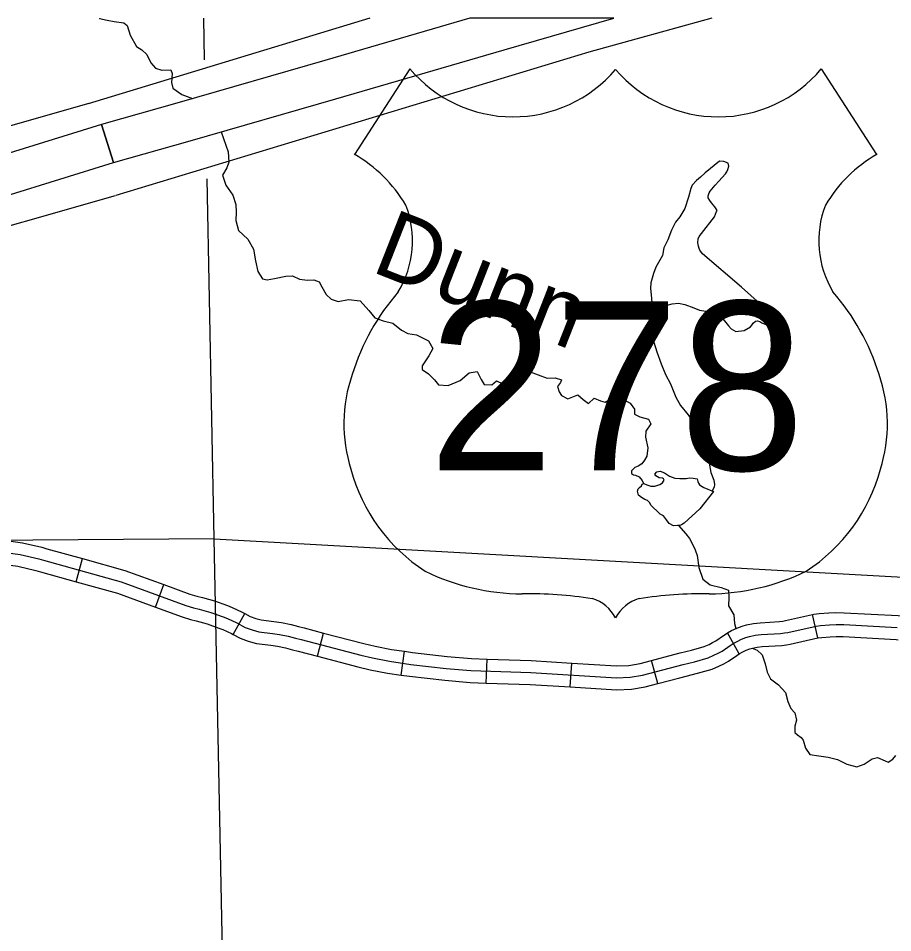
# Model space of a CAD drawing. Extents: x -492261 to -432772, y 1441225 to 1452922.
# Drawn here: x -457876.9 to -457720.6, y 1451628.5 to 1451792 of the extents above; entities that cross this region are included whole.
import ezdxf

# ---------------------------------------------------------------- set-up
doc = ezdxf.new("R2010")
doc.units = 0
doc.layers.add('Default', color=7, linetype='Continuous')

msp = doc.modelspace()

# ---------------------------------------------------------------- linework, layer by layer
at = {"layer": 'Default'}
for p, q in [((-457796.14, 1451791.96), (-457822.09, 1451784.44)), ((-457770.43, 1451791.96), (-457796.14, 1451791.96)), ((-457790.01, 1451786.3), (-457770.43, 1451791.96)), ((-457820.11, 1451777.58), (-457790.01, 1451786.3)), ((-457822.09, 1451784.44), (-457848.1, 1451776.93)), ((-457806.86, 1451782.91), (-457816.75, 1451767.62)), ((-457733.32, 1451782.91), (-457723.43, 1451767.62)), ((-457848.1, 1451776.93), (-457862.01, 1451773)), ((-457846.13, 1451770.07), (-457820.11, 1451777.58)), ((-457859.89, 1451766.18), (-457862.01, 1451773)), ((-457862.01, 1451773), (-457859.89, 1451766.18)), ((-457859.89, 1451766.18), (-457846.13, 1451770.07)), ((-457866.54, 1451691.24), (-457865.39, 1451695.37)), ((-457852.34, 1451686.69), (-457850.87, 1451690.72)), ((-457838.44, 1451681.81), (-457836.37, 1451685.57)), ((-457733.94, 1451681.2), (-457734.87, 1451685.38)), ((-457823.4, 1451677.93), (-457822.31, 1451682.07)), ((-457748, 1451678.34), (-457750.09, 1451682.08)), ((-457808.46, 1451674.57), (-457807.84, 1451678.81)), ((-457793.21, 1451673.13), (-457793.07, 1451677.42)), ((-457762.56, 1451673.05), (-457763.66, 1451677.19)), ((-457778.21, 1451672.43), (-457777.94, 1451676.7))]:
    msp.add_line(p, q, dxfattribs=at)
for points in [[(-457859.56, 1451760.24), (-457924.81, 1451741.62), (-457974.79, 1451726.53), (-458009.12, 1451717.04), (-458030.62, 1451710.67), (-458036.31, 1451709.14), (-458038.99, 1451708.6), (-458041.92, 1451708.27), (-458044.65, 1451708.18), (-458046.68, 1451708.21), (-458049.89, 1451708.64), (-458051.23, 1451708.8), (-458053.39, 1451709.01), (-458057.99, 1451710.52), (-458096.81, 1451737.16), (-458173.05, 1451791.96)], [(-457864.26, 1451776.73), (-457929.64, 1451758.07), (-457979.55, 1451743), (-458013.84, 1451733.53), (-458035.29, 1451727.17), (-458040.23, 1451725.83), (-458041.63, 1451725.55), (-458043.14, 1451725.39), (-458044.84, 1451725.33), (-458045.44, 1451725.34), (-458047.73, 1451725.64), (-458049.37, 1451725.84), (-458049.84, 1451725.89), (-458050.31, 1451726.04), (-458086.96, 1451751.19), (-458143.68, 1451791.96)], [(-457814.01, 1451791.96), (-457864.4, 1451776.69)], [(-457862.38, 1451791.96), (-457862.34, 1451791.93), (-457861.02, 1451791.6), (-457859.75, 1451791.41), (-457858, 1451791.12), (-457857.39, 1451790.65), (-457856.88, 1451788.95), (-457855.73, 1451786.92), (-457854.82, 1451786.29), (-457853.91, 1451785.49), (-457853.18, 1451784.02), (-457852.38, 1451783.02), (-457851.23, 1451782.68), (-457849.6, 1451782.73), (-457849.35, 1451782.08), (-457849.5, 1451780.5), (-457849.27, 1451779.45), (-457847.64, 1451778.32), (-457845.74, 1451777.61)], [(-457752.89, 1451791.96), (-457774.86, 1451785.91), (-457859.42, 1451760.28)], [(-457843.57, 1451784.54), (-457843.71, 1451791.96)], [(-457862.01, 1451773), (-457881.07, 1451767.08)], [(-457840.63, 1451771.65), (-457839.38, 1451768.1), (-457839.26, 1451766.21), (-457839.6, 1451765.23), (-457840.36, 1451763.94), (-457839.76, 1451762.13), (-457838.51, 1451760.36), (-457837.97, 1451758.69), (-457837.96, 1451757.32), (-457837.97, 1451755.83), (-457837.51, 1451754.01), (-457835.87, 1451752.49), (-457834.81, 1451750.71), (-457834.46, 1451748.63), (-457834.06, 1451746.67), (-457833.25, 1451745.41), (-457832.38, 1451745.18), (-457831.05, 1451745.45), (-457829.06, 1451745.85), (-457827.84, 1451745.92), (-457826.62, 1451745.33), (-457825.18, 1451745.17), (-457824.07, 1451745.23), (-457823.09, 1451744.83), (-457822.61, 1451743.96), (-457821.82, 1451742.58), (-457820.97, 1451741.78), (-457819.7, 1451741.36), (-457817.85, 1451741.67), (-457815.76, 1451741.48), (-457814.19, 1451739.75), (-457813.12, 1451738.44), (-457811.68, 1451737.88), (-457809.95, 1451737.48), (-457808.37, 1451736.21), (-457807.26, 1451735.59), (-457805.72, 1451735.38), (-457803.54, 1451734.3), (-457802.78, 1451732.92), (-457803.46, 1451731.64), (-457804.69, 1451729.85), (-457804.67, 1451729.17), (-457803.56, 1451728.43), (-457802.47, 1451727.32), (-457801.75, 1451726.45), (-457800.01, 1451726.3), (-457797.86, 1451727.23), (-457796.28, 1451728.6), (-457794.83, 1451728.84), (-457794.16, 1451727.4), (-457793.59, 1451726.5), (-457792.21, 1451726.46), (-457791.38, 1451727.14), (-457790.25, 1451726.64), (-457788.99, 1451726.7), (-457787.27, 1451728.25), (-457785.37, 1451728.76), (-457783.96, 1451728.23), (-457782.31, 1451727.63), (-457780.88, 1451727.7), (-457779.79, 1451727.33), (-457779.97, 1451726.87), (-457780.49, 1451726.16), (-457780.18, 1451725.2), (-457779.79, 1451724.55), (-457778.65, 1451723.96), (-457776.85, 1451724.67), (-457775.91, 1451723.81)], [(-457879.03, 1451760.23), (-457859.89, 1451766.18)], [(-457749.83, 1451765.5), (-457750, 1451766.08), (-457750.72, 1451766.37), (-457751.52, 1451766.43), (-457754.06, 1451764.35), (-457754.92, 1451763.55), (-457755.62, 1451762.96), (-457756.39, 1451762.13), (-457756.66, 1451761.55), (-457757.09, 1451759.96), (-457757.74, 1451757.94), (-457758.64, 1451756.45), (-457759.41, 1451755.51), (-457760.11, 1451754.08), (-457760.74, 1451752.35), (-457761.5, 1451750.92), (-457761.71, 1451749.57), (-457762.93, 1451747.47), (-457763.3, 1451746.34), (-457763.79, 1451744.69), (-457763.84, 1451743.66), (-457763.72, 1451742.52), (-457763.34, 1451737.69), (-457762.6, 1451739.43), (-457762.02, 1451740.17), (-457761.6, 1451740.44), (-457760.86, 1451740.66), (-457760.01, 1451740.89), (-457758.88, 1451741.01), (-457757.73, 1451740.81), (-457756.14, 1451740.2), (-457755.12, 1451739.78), (-457753.95, 1451739.58), (-457752.54, 1451739.26), (-457751.32, 1451738.72), (-457750.61, 1451737.88), (-457749.92, 1451736.96), (-457749.42, 1451736.43), (-457748.61, 1451736), (-457747.1, 1451736.13), (-457745.98, 1451736.8), (-457745.73, 1451737.12), (-457745.48, 1451737.44), (-457745.09, 1451737.8), (-457744.73, 1451737.89), (-457744.29, 1451737.76), (-457743.94, 1451737.55), (-457743.51, 1451737.33), (-457743.22, 1451737.22), (-457742.6, 1451737.39), (-457742.35, 1451737.65), (-457742.19, 1451738.2), (-457742.21, 1451738.66), (-457742.33, 1451739), (-457742.6, 1451739.45), (-457747.57, 1451743.88), (-457754.58, 1451749.85), (-457755.06, 1451750.52), (-457755.18, 1451750.8), (-457755.28, 1451751.23), (-457755.41, 1451751.85), (-457755.32, 1451752.54), (-457755.13, 1451752.98), (-457754.72, 1451753.51), (-457752.41, 1451756.44), (-457752.04, 1451757.4), (-457751.96, 1451757.6), (-457752.12, 1451757.91), (-457752.33, 1451758.28), (-457752.65, 1451758.64), (-457752.98, 1451758.97), (-457753.25, 1451759.39), (-457753.52, 1451759.87), (-457753.56, 1451760.21), (-457753.38, 1451760.76), (-457753.18, 1451761.03), (-457752.61, 1451761.76), (-457752.28, 1451762.14), (-457751.64, 1451762.82), (-457750.48, 1451764.15), (-457750.21, 1451764.53), (-457750.02, 1451764.93), (-457749.83, 1451765.5)], [(-457838.76, 1451545.78), (-457841.86, 1451698.92), (-457843.14, 1451763.28)], [(-457763.34, 1451737.69), (-457763.5, 1451737.23), (-457763.58, 1451736.17), (-457763.59, 1451735.42), (-457763.29, 1451734.06), (-457762.75, 1451732.33), (-457761.97, 1451730.2), (-457761.17, 1451728.28), (-457760.28, 1451726.59), (-457759.33, 1451724.21), (-457758.51, 1451722.72), (-457757.11, 1451721.07), (-457755.7, 1451718.91), (-457755.15, 1451717.5), (-457754.19, 1451715.32), (-457753.46, 1451713.8), (-457753.36, 1451712.46), (-457753.08, 1451710.75), (-457752.52, 1451709.39), (-457752.39, 1451708.62), (-457752.46, 1451708.13), (-457752.83, 1451707.47)], [(-457775.91, 1451723.81), (-457774.94, 1451723.1), (-457773.95, 1451724.08), (-457772.79, 1451723.57), (-457771.98, 1451723.36), (-457770.86, 1451723.97), (-457769.52, 1451724.07), (-457768.56, 1451723.73), (-457767.49, 1451723.16), (-457766.74, 1451722.06), (-457766.74, 1451721.21), (-457765.79, 1451720.69), (-457764.23, 1451720.28), (-457763.8, 1451719.44), (-457764.71, 1451718.15), (-457764.76, 1451717.09), (-457764.33, 1451715.15), (-457764.54, 1451713.69), (-457764.92, 1451712.96), (-457765.41, 1451712.31), (-457766.06, 1451711.92), (-457766.68, 1451711.64), (-457766.95, 1451711.38), (-457767.23, 1451711.05), (-457767.27, 1451710.59), (-457766.92, 1451710.35), (-457766.55, 1451710.3), (-457765.88, 1451710.01), (-457765.32, 1451709.34), (-457765.14, 1451708.8)], [(-457752.6, 1451707.37), (-457755.05, 1451704.27), (-457757.86, 1451701.72), (-457758.3, 1451701.39), (-457758.59, 1451701.3), (-457759.01, 1451701.28), (-457759.73, 1451701.26), (-457760.54, 1451701.64), (-457761.02, 1451702.28), (-457761.55, 1451703.04), (-457762.13, 1451703.31), (-457762.75, 1451703.89), (-457763.34, 1451704.47), (-457763.72, 1451704.86), (-457764.05, 1451705.42), (-457764.41, 1451705.76), (-457764.87, 1451705.97), (-457765.48, 1451706.3), (-457766.01, 1451706.71), (-457766.17, 1451707.42), (-457766.04, 1451707.83), (-457765.85, 1451708.06), (-457765.49, 1451708.39), (-457765.33, 1451708.71), (-457765.07, 1451708.83), (-457764.49, 1451708.56), (-457763.8, 1451708.32), (-457763.09, 1451708.32), (-457762.18, 1451708.63), (-457761.71, 1451708.93), (-457761.52, 1451709.2), (-457761.44, 1451709.37), (-457761.53, 1451709.63), (-457761.7, 1451709.76), (-457762.28, 1451709.83), (-457762.89, 1451710.16), (-457763.07, 1451710.47), (-457762.74, 1451710.88), (-457762.11, 1451710.98), (-457761.33, 1451710.72), (-457760.46, 1451710.09), (-457759.5, 1451709.75), (-457758.59, 1451709.69), (-457757.48, 1451709.72), (-457756.88, 1451709.8), (-457756.22, 1451709.76), (-457755.53, 1451709.61), (-457755.37, 1451709.16), (-457755.25, 1451708.85), (-457755.07, 1451708.59), (-457754.63, 1451708.29), (-457754.31, 1451708.1), (-457752.6, 1451707.37)], [(-457758.83, 1451701.29), (-457757.54, 1451699.81), (-457756.89, 1451698.97), (-457756.25, 1451697.7), (-457755.85, 1451696.94), (-457755.51, 1451695.95), (-457755.24, 1451693.78), (-457754.52, 1451691.69), (-457753.2, 1451690.7), (-457751.21, 1451690.21), (-457749.91, 1451689.74), (-457749.85, 1451688.45), (-457749.89, 1451686.96), (-457748.98, 1451685.3), (-457748.82, 1451683.79), (-457748.58, 1451682.86)], [(-458015.86, 1451693.87), (-457972.74, 1451698.46), (-457971.14, 1451698.55), (-457968.73, 1451698.66), (-457965.95, 1451698.76), (-457963.7, 1451698.78), (-457950.96, 1451698.57), (-457924.45, 1451698.21), (-457922.4, 1451698.11), (-457919.13, 1451697.85), (-457904.48, 1451696.42), (-457903.57, 1451696.38), (-457903.02, 1451696.37), (-457902.31, 1451696.32), (-457901.71, 1451696.33), (-457900.91, 1451696.49), (-457892.55, 1451697.89), (-457890.41, 1451697.9), (-457889.95, 1451697.88), (-457889.46, 1451697.86), (-457876.55, 1451696.11), (-457873.22, 1451695.32), (-457872.36, 1451695.08), (-457858.51, 1451691.23)], [(-457841.86, 1451698.92), (-457947.3, 1451698.14)], [(-457880.35, 1451698.79), (-457876.15, 1451698.22), (-457872.68, 1451697.4), (-457871.78, 1451697.14), (-457865.39, 1451695.37)], [(-457841.86, 1451698.92), (-457689.79, 1451690.47), (-457630.98, 1451686.68)], [(-457865.39, 1451695.37), (-457857.86, 1451693.27), (-457850.87, 1451690.72)], [(-457880.93, 1451694.55), (-457876.94, 1451694.01), (-457873.75, 1451693.25), (-457872.93, 1451693.02), (-457866.54, 1451691.24)], [(-457866.54, 1451691.24), (-457859.17, 1451689.19), (-457852.34, 1451686.69)], [(-457858.51, 1451691.23), (-457846.91, 1451687), (-457845.53, 1451686.58), (-457844.52, 1451686.33), (-457842.45, 1451685.76), (-457840.28, 1451684.97), (-457839.5, 1451684.65), (-457837.79, 1451683.9), (-457836.31, 1451683.09), (-457835.1, 1451682.64), (-457833.89, 1451682.3), (-457831.45, 1451682.01), (-457830.2, 1451681.83), (-457828.61, 1451681.49), (-457827.31, 1451681.16), (-457826.3, 1451680.9), (-457815.65, 1451678.11), (-457813.54, 1451677.62), (-457810.5, 1451677.03), (-457806.69, 1451676.47), (-457800.41, 1451675.75), (-457796, 1451675.37), (-457785.28, 1451675.01), (-457769.94, 1451674.06), (-457767.48, 1451674.17), (-457765.27, 1451674.55), (-457759.15, 1451676.17), (-457758.01, 1451676.46), (-457756, 1451676.95), (-457753.57, 1451677.66), (-457752.52, 1451678.09), (-457751.76, 1451678.46), (-457751.06, 1451678.85), (-457749.61, 1451679.86), (-457749.09, 1451680.18), (-457748.36, 1451680.59), (-457747.57, 1451680.97), (-457746.81, 1451681.26), (-457746.14, 1451681.46), (-457745.13, 1451681.67), (-457744.07, 1451681.79), (-457740.59, 1451681.98), (-457739.88, 1451682.09), (-457739.31, 1451682.19), (-457734.26, 1451683.32), (-457733.47, 1451683.43), (-457731.84, 1451683.56), (-457730.69, 1451683.6), (-457729.31, 1451683.57), (-457719.75, 1451683.05)], [(-457850.87, 1451690.72), (-457846.24, 1451689.03), (-457844.96, 1451688.65), (-457843.98, 1451688.4), (-457841.8, 1451687.8), (-457839.51, 1451686.97), (-457838.67, 1451686.62), (-457836.85, 1451685.82), (-457836.37, 1451685.57)], [(-457852.34, 1451686.69), (-457847.59, 1451684.96), (-457846.1, 1451684.52), (-457845.07, 1451684.25), (-457843.1, 1451683.72), (-457841.06, 1451682.97), (-457840.34, 1451682.68), (-457838.74, 1451681.98), (-457838.44, 1451681.81)], [(-457836.37, 1451685.57), (-457835.42, 1451685.04), (-457834.44, 1451684.68), (-457833.47, 1451684.41), (-457831.17, 1451684.13), (-457829.83, 1451683.94), (-457828.12, 1451683.58), (-457826.78, 1451683.24), (-457825.77, 1451682.98), (-457822.31, 1451682.07)], [(-457750.09, 1451682.08), (-457749.35, 1451682.5), (-457748.42, 1451682.94), (-457747.5, 1451683.29), (-457746.67, 1451683.54), (-457745.47, 1451683.79), (-457744.24, 1451683.92), (-457740.81, 1451684.12), (-457740.23, 1451684.2), (-457739.74, 1451684.29), (-457734.87, 1451685.38)], [(-457734.87, 1451685.38), (-457734.64, 1451685.43), (-457733.69, 1451685.56), (-457731.96, 1451685.7), (-457730.7, 1451685.75), (-457729.22, 1451685.71), (-457719.56, 1451685.18), (-457719.09, 1451685.13)], [(-457822.31, 1451682.07), (-457815.13, 1451680.19), (-457813.1, 1451679.71), (-457810.14, 1451679.15), (-457807.84, 1451678.81)], [(-457763.66, 1451677.19), (-457759.69, 1451678.24), (-457758.54, 1451678.54), (-457756.55, 1451679.02), (-457754.28, 1451679.68), (-457753.4, 1451680.04), (-457752.75, 1451680.36), (-457752.2, 1451680.67), (-457750.79, 1451681.65), (-457750.18, 1451682.03), (-457750.09, 1451682.08)], [(-457838.44, 1451681.81), (-457837.2, 1451681.13), (-457835.76, 1451680.6), (-457834.3, 1451680.19), (-457831.73, 1451679.88), (-457830.57, 1451679.72), (-457829.09, 1451679.4), (-457827.84, 1451679.08), (-457826.84, 1451678.83), (-457823.4, 1451677.93)], [(-457748, 1451678.34), (-457747.37, 1451678.69), (-457746.73, 1451679), (-457746.11, 1451679.23), (-457745.61, 1451679.38), (-457744.8, 1451679.55), (-457743.89, 1451679.65), (-457740.37, 1451679.85), (-457739.53, 1451679.98), (-457738.89, 1451680.09), (-457733.94, 1451681.2)], [(-457733.94, 1451681.2), (-457733.89, 1451681.21), (-457733.24, 1451681.3), (-457731.71, 1451681.42), (-457730.68, 1451681.46), (-457729.39, 1451681.43), (-457719.94, 1451680.91), (-457719.61, 1451680.87)], [(-457807.84, 1451678.81), (-457806.41, 1451678.6), (-457800.19, 1451677.88), (-457795.87, 1451677.51), (-457793.07, 1451677.42)], [(-457745.67, 1451679.37), (-457744.78, 1451678.99), (-457743.9, 1451678.18), (-457743.34, 1451676.54), (-457742.98, 1451675.09), (-457742.4, 1451673.88), (-457740.96, 1451672.83), (-457739.72, 1451671.47), (-457739.3, 1451669.82), (-457738.75, 1451668.61), (-457738.04, 1451667.8), (-457737.77, 1451666.49), (-457738.08, 1451665.45), (-457738.04, 1451664.31), (-457737.57, 1451663.89), (-457736.9, 1451663.42), (-457736.57, 1451662.95), (-457736.16, 1451661.5), (-457735.35, 1451660.35), (-457733.77, 1451660.11), (-457732.11, 1451659.91), (-457730.44, 1451659.47), (-457728.73, 1451658.64), (-457726.97, 1451658.18), (-457725.64, 1451658.65), (-457724.24, 1451659.58), (-457723.25, 1451659.81), (-457721.92, 1451659.25), (-457721.37, 1451659.01), (-457720.56, 1451659.55), (-457720.01, 1451660.17)], [(-457823.4, 1451677.93), (-457816.16, 1451676.03), (-457813.99, 1451675.52), (-457810.86, 1451674.92), (-457808.46, 1451674.57)], [(-457793.07, 1451677.42), (-457785.17, 1451677.16), (-457777.94, 1451676.7)], [(-457777.94, 1451676.7), (-457769.92, 1451676.2), (-457767.71, 1451676.3), (-457765.72, 1451676.64), (-457763.66, 1451677.19)], [(-457762.56, 1451673.05), (-457758.61, 1451674.09), (-457757.49, 1451674.38), (-457755.45, 1451674.88), (-457752.86, 1451675.63), (-457751.64, 1451676.14), (-457750.76, 1451676.56), (-457749.92, 1451677.03), (-457748.43, 1451678.07), (-457748, 1451678.34), (-457748, 1451678.34)], [(-457808.46, 1451674.57), (-457806.96, 1451674.35), (-457800.62, 1451673.62), (-457796.12, 1451673.23), (-457793.21, 1451673.13)], [(-457793.21, 1451673.13), (-457785.38, 1451672.87), (-457778.21, 1451672.43)], [(-457778.21, 1451672.43), (-457769.95, 1451671.91), (-457767.25, 1451672.03), (-457764.81, 1451672.45), (-457762.56, 1451673.05)]]:
    msp.add_lwpolyline(points, dxfattribs=at)
for centre, radius, start, end in [((-457788.44, 1451798.41), 24.07, 220.075, 319.6701), ((-457751.74, 1451798.41), 24.07, 220.3299, 319.925), ((-457829.67, 1451745.41), 25.7, 30.7809, 59.9883), ((-457710.51, 1451745.41), 25.7, 120.0117, 149.2191), ((-457824.02, 1451752.19), 17.62, 328.8105, 21.2108), ((-457716.16, 1451752.19), 17.62, 158.7892, 211.1895), ((-457777.96, 1451716.08), 41.09, 138.9565, 162.6913), ((-457762.23, 1451716.08), 41.09, 17.3087, 41.0435), ((-457791.52, 1451719.45), 27.15, 160.9576, 197.3819), ((-457748.66, 1451719.45), 27.15, 342.6181, 19.0424), ((-457787.1, 1451719.53), 31.42, 195.1074, 237.1312), ((-457753.08, 1451719.53), 31.42, 302.8688, 344.8926), ((-457786.52, 1451729.42), 40.35, 244.0771, 269.5779), ((-457753.67, 1451729.42), 40.35, 270.4221, 295.9229), ((-457785.58, 1451615.18), 73.9, 81.1942, 90.9539), ((-457754.6, 1451615.18), 73.9, 89.0461, 98.8058), ((-457776.34, 1451681.45), 7.08, 28.0342, 72.9864), ((-457763.84, 1451681.45), 7.08, 107.0136, 151.9658)]:
    msp.add_arc(centre, radius, start, end, dxfattribs=at)

# ---------------------------------------------------------------- texts
msp.add_text('Dunn', height=12.069, rotation=338.5265, dxfattribs=at).set_placement((-457814.05, 1451746.79))
msp.add_text('278', height=30.171, dxfattribs=at).set_placement((-457803.57, 1451711.18))

doc.saveas('drawing.dxf')
